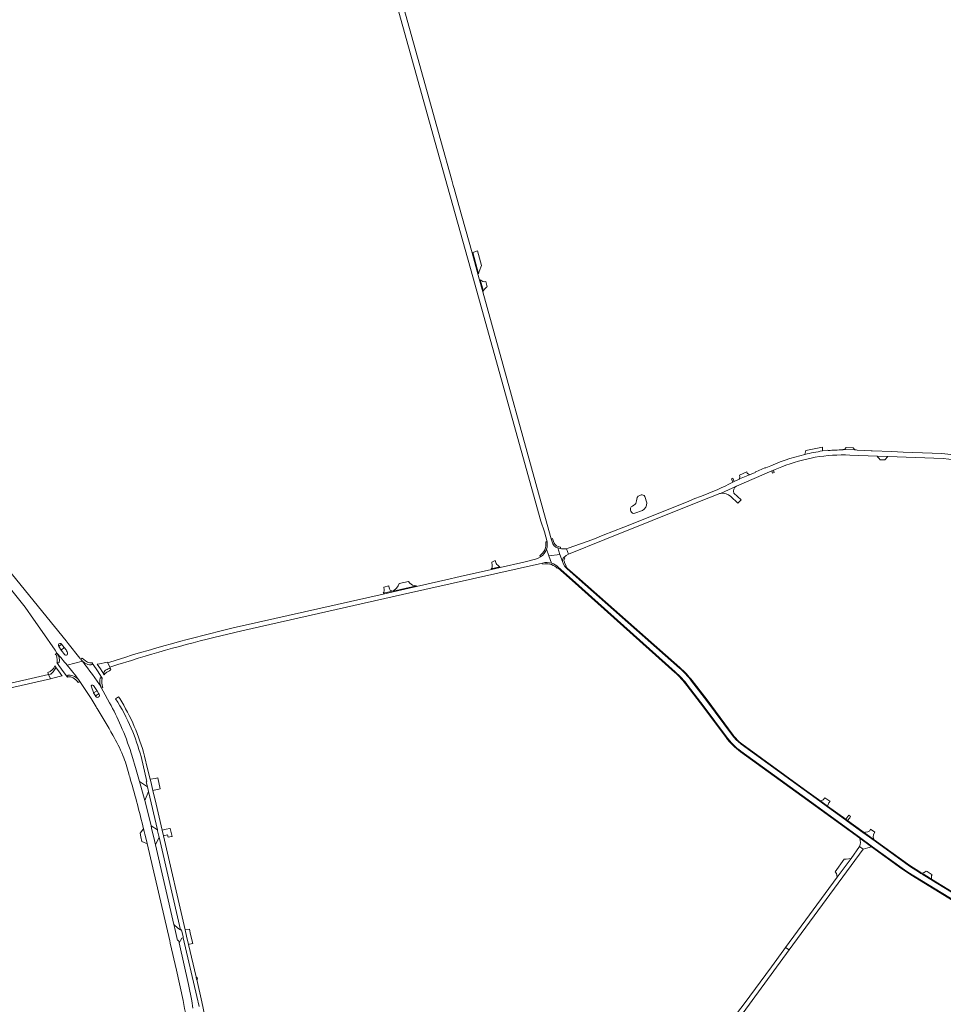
# Model space of a CAD drawing. Header units: metres. Extents: x 166325 to 190320, y 381923 to 404576.
# Tile 1026 of 1056: x 182358 to 183013, y 387555 to 388253. Entities that reach past the tile are written whole.
import ezdxf

# ---------------------------------------------------------------- set-up
doc = ezdxf.new("R2010")
doc.units = ezdxf.units.M
for name, color, linetype, lineweight in [('B-WE-OG-WATER_MEER-GV', 8, 'Continuous', 18), ('B-WE-VH-VERHARDING_ASFALT-GV', 8, 'Continuous', 18), ('B-WE-VH-VERHARDING_BETON-GV', 8, 'Continuous', 18), ('B-WE-VH-VERHARDING_BETONSTRAATSTEEN-GV', 8, 'Continuous', 18), ('B-WE-VH-VERHARDING_HALFVERHARDING-GV', 8, 'Continuous', 18), ('B-WE-VH-VERHARDING_STRAATBAKSTEEN-GV', 8, 'Continuous', 18)]:
    doc.layers.add(name, color=color, linetype=linetype, lineweight=lineweight)

msp = doc.modelspace()

# ---------------------------------------------------------------- linework, layer by layer
at = {"layer": 'B-WE-OG-WATER_MEER-GV'}
for points in [[(182795.324, 387911.65, -0.2859693), (182793.413, 387908.6)], [(182798.739, 387915.878, 0.3155156), (182795.486, 387912.91)], [(182801.301, 387914.862, 0.3442068), (182798.739, 387915.878)], [(182799.512, 387904.941, 0.3209618), (182802.602, 387910.267)], [(182792.518, 387908.031, 0.4237721), (182791.339, 387904.412)], [(182791.339, 387904.412, 0.4647736), (182794.283, 387902.947)]]:
    msp.add_lwpolyline(points, format="xyb", dxfattribs=at)
at = {"layer": 'B-WE-OG-WATER_MEER-GV', "flags": 128}
for points in [[(182795.486, 387912.91), (182795.324, 387911.65)], [(182802.602, 387910.267), (182801.301, 387914.862)], [(182793.413, 387908.6), (182792.518, 387908.031)], [(182794.283, 387902.947), (182799.512, 387904.941)]]:
    msp.add_lwpolyline(points, dxfattribs=at)
at = {"layer": 'B-WE-VH-VERHARDING_ASFALT-GV', "flags": 128}
for points in [[(182534.538, 388608.583), (182530.24, 388607.075), (182536.732, 388583.54), (182539.722, 388572.855), (182539.24, 388572.72), (182541.36, 388565.145), (182542.183, 388562.2), (182544.129, 388555.247), (182554.654, 388517.633), (182556.983, 388509.24), (182559.366, 388500.654), (182568.715, 388466.971), (182577.973, 388433.613), (182587.96, 388397.966), (182652.717, 388165.493), (182679.346, 388070.309), (182727.589, 387897.252), (182730.044, 387889.715), (182731.979, 387882.738)], [(182534.538, 388608.583), (182530.24, 388607.075), (182536.732, 388583.54), (182539.722, 388572.855), (182539.24, 388572.72), (182541.36, 388565.145), (182542.183, 388562.2), (182544.129, 388555.247), (182554.654, 388517.633), (182556.983, 388509.24), (182559.366, 388500.654), (182568.715, 388466.971), (182577.973, 388433.613), (182587.96, 388397.966), (182652.717, 388165.493), (182679.346, 388070.309), (182727.589, 387897.252), (182730.044, 387889.715), (182731.979, 387882.738)], [(182735.571, 387882.595), (182734.962, 387884.766), (182732.117, 387894.903), (182686.5, 388059.705), (182683.903, 388069.085), (182683.219, 388071.556), (182678.804, 388087.402), (182669.492, 388120.826), (182666.09, 388133.036), (182665.549, 388134.978), (182664.491, 388138.776), (182656.673, 388166.836), (182601.361, 388365.093)], [(182735.571, 387882.595), (182734.962, 387884.766), (182732.117, 387894.903), (182686.5, 388059.705), (182683.903, 388069.085), (182683.219, 388071.556), (182678.804, 388087.402), (182669.492, 388120.826), (182666.09, 388133.036), (182665.549, 388134.978), (182664.491, 388138.776), (182656.673, 388166.836), (182601.361, 388365.093)], [(182400.93, 387800.198), (182392.674, 387810.656), (182391.175, 387812.428), (182374.762, 387832.734), (182352.119, 387860.507), (182331.023, 387886.47), (182327.129, 387891.263), (182297.168, 387928.209), (182265.878, 387966.351), (182265.9, 387966.482), (182258.568, 387975.589), (182240.323, 387998.401), (182238.818, 388000.282), (182237.159, 388002.356), (182217.314, 388026.715), (182211.717, 388033.28), (182183.695, 388068.537), (182170.471, 388084.743), (182165.009, 388091.298), (182163.584, 388093.075), (182140.821, 388121.444), (182140.552, 388121.779), (182133.036, 388130.422)], [(182400.93, 387800.198), (182392.674, 387810.656), (182391.175, 387812.428), (182374.762, 387832.734), (182352.119, 387860.507), (182331.023, 387886.47), (182327.129, 387891.263), (182297.168, 387928.209), (182265.878, 387966.351), (182265.9, 387966.482), (182258.568, 387975.589), (182240.323, 387998.401), (182238.818, 388000.282), (182237.159, 388002.356), (182217.314, 388026.715), (182211.717, 388033.28), (182183.695, 388068.537), (182170.471, 388084.743), (182165.009, 388091.298), (182163.584, 388093.075), (182140.821, 388121.444), (182140.552, 388121.779), (182133.036, 388130.422)], [(182931.261, 387947.301), (182930.586, 387947.497), (182927.104, 387947.018)], [(182962.363, 387947.112), (182961.534, 387947.144), (182951.815, 387947.517), (182950.932, 387947.759), (182949.973, 387947.812), (182942.632, 387948.017), (182941.823, 387947.956), (182941.497, 387947.766)], [(183011.823, 387945.224), (182984.33, 387946.269), (182976.396, 387946.573), (182962.363, 387947.112)], [(182946.636, 387944.119), (182965.894, 387943.357), (182973.363, 387943.119), (183012.66, 387941.633)], [(182854.91, 387916.974), (182866.169, 387922.2), (182891.263, 387932.877), (182892.323, 387933.334), (182898.349, 387935.792)], [(182887.101, 387935.011), (182886.336, 387934.999), (182879.809, 387932.235), (182879.756, 387932.213), (182879.335, 387931.748), (182875.482, 387930.105), (182868.229, 387927.189), (182868.193, 387926.963), (182864.624, 387925.41), (182863.665, 387924.991)], [(182866.169, 387922.2), (182854.91, 387916.974)], [(182862.193, 387914.781), (182867.203, 387910.023), (182869.581, 387912.419), (182864.295, 387917.202)], [(182300.831, 387912.881), (182362.248, 387836.457), (182368.042, 387827.959), (182374.142, 387819.054), (182383.337, 387805.85), (182384.597, 387803.874)], [(182300.831, 387912.881), (182362.248, 387836.457), (182368.042, 387827.959), (182374.142, 387819.054), (182383.337, 387805.85), (182384.597, 387803.874)], [(182840.803, 387914.881), (182836.681, 387913.234), (182830.722, 387910.852), (182786.382, 387893.131), (182771.819, 387887.382), (182764.332, 387884.359), (182746.858, 387878.075), (182745.728, 387877.669), (182747.252, 387873.842), (182772.948, 387884.416), (182840.012, 387911.131), (182853.263, 387916.502)], [(182731.638, 387877.506), (182733.216, 387872.711), (182740.977, 387873.636), (182739.694, 387878.4)], [(182731.638, 387877.506), (182733.216, 387872.711), (182740.977, 387873.636), (182739.694, 387878.4)], [(182735.226, 387867.512), (182733.216, 387872.711), (182731.638, 387877.506)], [(182735.226, 387867.512), (182733.216, 387872.711), (182731.638, 387877.506)], [(182727.436, 387871.978), (182725.581, 387870.979), (182723.694, 387870.296), (182715.509, 387868.183), (182698.685, 387864.383), (182692.526, 387862.991), (182670.48, 387858.01), (182660.254, 387855.699)], [(182727.436, 387871.978), (182725.581, 387870.979), (182723.694, 387870.296), (182715.509, 387868.183), (182698.685, 387864.383), (182692.526, 387862.991), (182670.48, 387858.01), (182660.254, 387855.699)], [(182825.813, 387793.242), (182754.761, 387855.901), (182746.222, 387863.516), (182744.65, 387865.173), (182743.641, 387866.867), (182742.945, 387868.711), (182740.977, 387873.636), (182733.216, 387872.711), (182735.226, 387867.512)], [(182515.621, 387819.567), (182629.56, 387845.332), (182728.857, 387867.647)], [(182515.621, 387819.567), (182629.56, 387845.332), (182728.857, 387867.647)], [(182739.87, 387864.7), (182750.082, 387855.65), (182822.871, 387790.494)], [(182660.254, 387855.699), (182639.48, 387851.005), (182622.935, 387847.268), (182615.875, 387845.674), (182516.037, 387823.133)], [(182660.254, 387855.699), (182639.48, 387851.005), (182622.935, 387847.268), (182615.875, 387845.674), (182516.037, 387823.133)], [(182387.702, 387805.997), (182386.07, 387808.423)], [(182387.702, 387805.997), (182386.07, 387808.423)], [(182390.34, 387802.663), (182387.702, 387805.997)], [(182387.952, 387810.074), (182389.784, 387807.903), (182391.148, 387806.249)], [(182387.952, 387810.074), (182389.784, 387807.903), (182391.148, 387806.249)], [(182391.858, 387795.312), (182402.724, 387798.003), (182402.899, 387798.046)], [(182391.858, 387795.312), (182402.724, 387798.003), (182402.899, 387798.046)], [(182402.724, 387798.003), (182391.858, 387795.312)], [(182402.724, 387798.003), (182391.858, 387795.312)], [(182427.309, 387799.076), (182420.718, 387797.014), (182422.224, 387793.806)], [(182427.309, 387799.076), (182420.718, 387797.014), (182422.224, 387793.806)], [(182427.839, 387795.74), (182437.469, 387798.686)], [(182349.033, 387778.531), (182380.01, 387785.699), (182378.709, 387788.647), (182342.624, 387780.376)], [(182349.033, 387778.531), (182380.01, 387785.699), (182378.709, 387788.647), (182342.624, 387780.376)], [(182400.042, 387785.068), (182400.914, 387783.756), (182407.514, 387773.83), (182408.813, 387771.676), (182412.366, 387765.791)], [(182400.042, 387785.068), (182400.914, 387783.756), (182407.514, 387773.83), (182408.813, 387771.676), (182412.366, 387765.791)], [(182863.401, 387745.413), (182844.937, 387770.321), (182834.37, 387784.054)], [(182410.589, 387775.641), (182410.471, 387775.834), (182409.093, 387779.984)], [(182410.589, 387775.641), (182410.471, 387775.834), (182409.093, 387779.984)], [(182410.549, 387780.911), (182412.971, 387777.343), (182413.099, 387777.124), (182414.348, 387774.989), (182414.546, 387774.651)], [(182410.549, 387780.911), (182412.971, 387777.343), (182413.099, 387777.124), (182414.348, 387774.989), (182414.546, 387774.651)], [(182422.028, 387768.676), (182417.376, 387776.971), (182416.296, 387779.088)], [(182422.028, 387768.676), (182417.376, 387776.971), (182416.296, 387779.088)], [(182831.527, 387781.172), (182843.277, 387765.812), (182859.184, 387744.391)], [(182411.941, 387773.428), (182411.883, 387773.522), (182410.589, 387775.641)], [(182411.941, 387773.428), (182411.883, 387773.522), (182410.589, 387775.641)], [(183004.696, 387642.973), (183003.894, 387643.464), (182998.403, 387646.825), (182996.92, 387647.733), (182995.934, 387648.337), (182988.836, 387652.944), (182964.365, 387670.623), (182955.775, 387676.83), (182944.671, 387684.852), (182943.416, 387685.759), (182930.772, 387694.893), (182925.324, 387698.829), (182914.162, 387706.893), (182869.616, 387739.257)], [(182481.036, 387552.372), (182480.255, 387557.43), (182477.832, 387569.061), (182471.21, 387598.594), (182470.803, 387600.411), (182470.203, 387600.221), (182468.234, 387608.72), (182467.602, 387611.448), (182454.491, 387668.036), (182453.769, 387671.153), (182451.788, 387679.699), (182451.386, 387681.359), (182449.003, 387691.194), (182446.874, 387699.433), (182446.044, 387702.646), (182444.152, 387709.616), (182443.247, 387712.798), (182440.886, 387721.094), (182437.762, 387731.465), (182437.519, 387732.236), (182437.274, 387733.006)], [(182481.036, 387552.372), (182480.255, 387557.43), (182477.832, 387569.061), (182471.21, 387598.594), (182470.803, 387600.411), (182470.203, 387600.221), (182468.234, 387608.72), (182467.602, 387611.448), (182454.491, 387668.036), (182453.769, 387671.153), (182451.788, 387679.699), (182451.386, 387681.359), (182449.003, 387691.194), (182446.874, 387699.433), (182446.044, 387702.646), (182444.152, 387709.616), (182443.247, 387712.798), (182440.886, 387721.094), (182437.762, 387731.465), (182437.519, 387732.236), (182437.274, 387733.006)], [(182869.316, 387734.386), (182912.774, 387702.952), (182953.264, 387673.475), (182962.608, 387666.679), (182983.652, 387651.502), (182987.709, 387648.749), (183041.471, 387615.82), (183066.252, 387601.234)], [(182446.066, 387679.329), (182446.45, 387677.747), (182446.831, 387676.167), (182446.942, 387675.689), (182448.514, 387668.927), (182464.562, 387599.9), (182464.866, 387598.595), (182464.92, 387598.361), (182469.363, 387579.251), (182474.014, 387557.673)], [(182446.066, 387679.329), (182446.45, 387677.747), (182446.831, 387676.167), (182446.942, 387675.689), (182448.514, 387668.927), (182464.562, 387599.9), (182464.866, 387598.595), (182464.92, 387598.361), (182469.363, 387579.251), (182474.014, 387557.673)], [(183067.595, 387604.361), (183004.696, 387642.973)]]:
    msp.add_lwpolyline(points, dxfattribs=at)
at = {"layer": 'B-WE-VH-VERHARDING_ASFALT-GV'}
for points in [[(182914.678, 387944.576, 0.0510966), (182887.101, 387935.011)], [(182927.104, 387947.018, 0.0199469), (182914.678, 387944.576)], [(182941.497, 387947.766, 0.0161218), (182931.261, 387947.301)], [(183028.079, 387942.922, 0.0349372), (183011.823, 387945.224)], [(182898.349, 387935.792, -0.1068381), (182946.636, 387944.119)], [(183012.66, 387941.633, -0.0730349), (183043.221, 387934.665)], [(182863.665, 387924.991, -0.0342814), (182840.803, 387914.881)], [(182853.263, 387916.502, -0.0511509), (182854.91, 387916.974)], [(182854.91, 387916.974, -0.2393306), (182862.193, 387914.781)], [(182864.295, 387917.202, -0.3845108), (182866.169, 387922.2)], [(182731.979, 387882.738, -0.1259439), (182731.638, 387877.506)], [(182731.979, 387882.738, -0.1259439), (182731.638, 387877.506)], [(182739.694, 387878.4, -0.2808386), (182735.571, 387882.595)], [(182739.694, 387878.4, -0.2808386), (182735.571, 387882.595)], [(182731.638, 387877.506, -0.1687321), (182727.436, 387871.978)], [(182731.638, 387877.506, -0.1687321), (182727.436, 387871.978)], [(182728.857, 387867.647, -0.1424078), (182735.226, 387867.512)], [(182728.857, 387867.647, -0.1424078), (182735.226, 387867.512)], [(182735.226, 387867.512, -0.1206728), (182739.87, 387864.7)], [(182516.037, 387823.133, 0.0207245), (182427.309, 387799.076)], [(182516.037, 387823.133, 0.0207245), (182427.309, 387799.076)], [(182437.469, 387798.686, -0.0194608), (182515.621, 387819.567)], [(182437.469, 387798.686, -0.0194608), (182515.621, 387819.567)], [(182386.07, 387808.423, -1.1165975), (182387.952, 387810.074)], [(182386.07, 387808.423, -1.1165975), (182387.952, 387810.074)], [(182391.148, 387806.249, -0.1357169), (182392.141, 387803.193)], [(182384.597, 387803.874, -0.006753), (182391.858, 387795.312)], [(182384.597, 387803.874, -0.006753), (182391.858, 387795.312)], [(182392.141, 387803.193, -0.7272973), (182390.34, 387802.663)], [(182392.141, 387803.193, -0.7272973), (182390.34, 387802.663)], [(182401.489, 387799.494, -0.0165005), (182400.93, 387800.198)], [(182401.489, 387799.494, -0.0165005), (182400.93, 387800.198)], [(182402.899, 387798.046, -0.0356923), (182401.489, 387799.494)], [(182416.296, 387779.088, 0.0319227), (182402.724, 387798.003)], [(182391.858, 387795.312, -0.0078136), (182400.042, 387785.068)], [(182391.858, 387795.312, -0.0078136), (182400.042, 387785.068)], [(182422.224, 387793.806, -0.0320023), (182427.839, 387795.74)], [(182422.224, 387793.806, -0.0320023), (182427.839, 387795.74)], [(182834.37, 387784.054, 0.0470581), (182825.813, 387793.242)], [(182822.871, 387790.494, -0.0477213), (182831.527, 387781.172)], [(182409.093, 387779.984, -0.8960231), (182410.549, 387780.911)], [(182414.546, 387774.651, -1.1029055), (182411.941, 387773.428)], [(182414.546, 387774.651, -1.1029055), (182411.941, 387773.428)], [(182412.366, 387765.791, -0.0008932), (182413.193, 387764.486)], [(182412.366, 387765.791, -0.0008932), (182413.193, 387764.486)], [(182413.193, 387764.486, -0.0147944), (182424.25, 387745.746)], [(182413.193, 387764.486, -0.0147944), (182424.25, 387745.746)], [(182429.961, 387752.418, 0.0207177), (182422.028, 387768.676)], [(182429.961, 387752.418, 0.0207177), (182422.028, 387768.676)], [(182437.274, 387733.006, 0.024792), (182429.961, 387752.418)], [(182437.274, 387733.006, 0.024792), (182429.961, 387752.418)], [(182424.25, 387745.746, -0.0389792), (182431.359, 387731.355)], [(182424.25, 387745.746, -0.0389792), (182431.359, 387731.355)], [(182859.184, 387744.391, 0.0766255), (182869.316, 387734.386)], [(182869.616, 387739.257, -0.0763877), (182863.401, 387745.413)], [(182431.359, 387731.355, -0.0335516), (182435.626, 387718.203)], [(182431.359, 387731.355, -0.0335516), (182435.626, 387718.203)], [(182435.626, 387718.203, -0.0035376), (182436.871, 387713.914)], [(182435.626, 387718.203, -0.0035376), (182436.871, 387713.914)], [(182436.871, 387713.914, -0.010269), (182446.066, 387679.329)], [(182436.871, 387713.914, -0.010269), (182446.066, 387679.329)], [(182474.014, 387557.673, -0.0479165), (182479.302, 387512.512)], [(182474.014, 387557.673, -0.0479165), (182479.302, 387512.512)]]:
    msp.add_lwpolyline(points, format="xyb", dxfattribs=at)
at = {"layer": 'B-WE-VH-VERHARDING_ASFALT-GV', "flags": 128}
msp.add_lwpolyline([(182953.443, 387666.71), (182947.381, 387658.422), (182937.601, 387645.103), (182901.033, 387595.341), (182903.433, 387593.561), (182955.987, 387664.833)], close=True, dxfattribs=at)
at = {"layer": 'B-WE-VH-VERHARDING_BETON-GV'}
for points in [[(182731.036, 387882.585, -0.2861435), (182726.758, 387872.723)], [(182731.638, 387877.506, 0.1259439), (182731.979, 387882.738)], [(182735.571, 387882.595, 0.2808386), (182739.694, 387878.4)], [(182739.955, 387879.305, -0.2717319), (182736.466, 387882.937)], [(182727.436, 387871.978, 0.1687321), (182731.638, 387877.506)], [(182739.694, 387878.4, 0.0297261), (182741.455, 387877.931)], [(182735.226, 387867.512, 0.1424078), (182728.857, 387867.647)], [(182743.795, 387871.656, 0.1840919), (182742.945, 387868.711)], [(182744.011, 387868.908, -0.228823), (182744.654, 387871.141)], [(182729.072, 387866.812, -0.2430292), (182738.409, 387864.597)], [(182739.87, 387864.7, 0.1206728), (182735.226, 387867.512)], [(182383.489, 387802.944, -0.2795951), (182384.696, 387800.536)], [(182383.489, 387802.944, -0.2795951), (182384.696, 387800.536)], [(182384.696, 387800.536, -0.0218851), (182384.79, 387796.972)], [(182384.696, 387800.536, -0.0218851), (182384.79, 387796.972)], [(182386.267, 387800.679, 0.0313417), (182385.808, 387801.994)], [(182386.363, 387797.711, 0.042452), (182386.267, 387800.679)], [(182386.363, 387797.711, 0.042452), (182386.267, 387800.679)], [(182401.489, 387799.494, 0.0356923), (182402.899, 387798.046)], [(182401.489, 387799.494, 0.0356923), (182402.899, 387798.046)], [(182402.899, 387798.046, 0.0377768), (182404.594, 387796.75)], [(182408.096, 387796.93, -0.1222526), (182404.896, 387798.251)], [(182408.096, 387796.93, -0.1222526), (182404.896, 387798.251)], [(182384.79, 387796.972, 0.5207178), (182386.363, 387797.711)], [(182404.594, 387796.75, 0.1880906), (182408.838, 387795.596)], [(182409.679, 387796.938, -0.0328514), (182408.096, 387796.93)], [(182409.679, 387796.938, -0.0328514), (182408.096, 387796.93)], [(182408.838, 387795.596, 0.1214392), (182409.672, 387796.003)], [(182409.672, 387796.003, 0.2994519), (182409.785, 387796.774)], [(182409.785, 387796.774, 0.0652499), (182409.679, 387796.938)], [(182409.785, 387796.774, 0.0652499), (182409.679, 387796.938)], [(182419.096, 387791.736, 0.3049951), (182417.891, 387788.999)], [(182422.462, 387793.299, 0.0171441), (182419.543, 387791.963)], [(182422.462, 387793.299, 0.0171441), (182419.543, 387791.963)], [(182420.916, 387790.817, -0.0249465), (182422.931, 387791.879)], [(182420.916, 387790.817, -0.0249465), (182422.931, 387791.879)], [(182825.813, 387793.242, -0.0470581), (182834.37, 387784.054)], [(182834.766, 387784.359, 0.0469854), (182826.145, 387793.616)], [(182392.309, 387788.051, 0.228434), (182392.014, 387787.415)], [(182392.309, 387788.051, 0.228434), (182392.014, 387787.415)], [(182392.014, 387787.415, 0.0389763), (182392.022, 387787.313)], [(182392.014, 387787.415, 0.0389763), (182392.022, 387787.313)], [(182392.022, 387787.313, 0.1085724), (182392.139, 387786.993)], [(182392.022, 387787.313, 0.1085724), (182392.139, 387786.993)], [(182392.592, 387788.202, 0.1017788), (182392.309, 387788.051)], [(182392.592, 387788.202, 0.1017788), (182392.309, 387788.051)], [(182392.325, 387786.918, -0.0310128), (182392.963, 387787.024)], [(182392.325, 387786.918, -0.0310128), (182392.963, 387787.024)], [(182397.009, 387787.314, 0.1392654), (182392.845, 387788.222)], [(182397.009, 387787.314, 0.1392654), (182392.845, 387788.222)], [(182392.963, 387787.024, -0.0714211), (182394.475, 387786.964)], [(182392.963, 387787.024, -0.0714211), (182394.475, 387786.964)], [(182394.475, 387786.964, -0.0560818), (182395.614, 387786.618)], [(182394.475, 387786.964, -0.0560818), (182395.614, 387786.618)], [(182396.192, 387786.306, -0.0976059), (182399.802, 387782.97)], [(182396.192, 387786.306, -0.0976059), (182399.802, 387782.97)], [(182398.511, 387786.396, 0.0387785), (182397.009, 387787.314)], [(182400.042, 387785.068, 0.0444207), (182398.511, 387786.396)], [(182415.205, 387785.876, 0.0919425), (182415.253, 387781.482)], [(182415.205, 387785.876, 0.0919425), (182415.253, 387781.482)], [(182415.634, 387786.303, 0.165887), (182415.205, 387785.876)], [(182416.34, 387786.352, 0.1940992), (182415.634, 387786.303)], [(182416.34, 387786.352, 0.1940992), (182415.634, 387786.303)], [(182416.758, 387785.972, 0.0426292), (182416.34, 387786.352)], [(182416.758, 387785.972, 0.0426292), (182416.34, 387786.352)], [(182417.266, 387779.549, -0.1597366), (182416.758, 387785.972)], [(182417.266, 387779.549, -0.1597366), (182416.758, 387785.972)], [(182417.891, 387788.999, 0.0531359), (182418.059, 387788.434)], [(182417.891, 387788.999, 0.0531359), (182418.059, 387788.434)], [(182418.11, 387788.355, -0.0138146), (182418.206, 387788.527)], [(182418.11, 387788.355, -0.0138146), (182418.206, 387788.527)], [(182418.206, 387788.527, -0.0678161), (182419.016, 387789.56)], [(182418.206, 387788.527, -0.0678161), (182419.016, 387789.56)], [(182419.016, 387789.56, -0.0249562), (182420.916, 387790.817)], [(182419.016, 387789.56, -0.0249562), (182420.916, 387790.817)], [(182822.539, 387790.12, -0.0476927), (182831.13, 387780.868)], [(182831.527, 387781.172, 0.0477213), (182822.871, 387790.494)], [(182426.216, 387771.53, -0.0416087), (182437.299, 387750.538)], [(182426.216, 387771.53, -0.0416087), (182437.299, 387750.538)], [(182446.743, 387730.84, 0.0754383), (182429.127, 387771.695)], [(182446.743, 387730.84, 0.0754383), (182429.127, 387771.695)], [(182437.299, 387750.538, -0.0378983), (182444.241, 387730.476)], [(182437.299, 387750.538, -0.0378983), (182444.241, 387730.476)], [(182858.783, 387744.093, 0.0766504), (182869.023, 387733.981)], [(182869.316, 387734.386, -0.0766255), (182859.184, 387744.391)], [(182863.401, 387745.413, 0.0763877), (182869.616, 387739.257)], [(182869.91, 387739.662, -0.0765053), (182863.803, 387745.711)]]:
    msp.add_lwpolyline(points, format="xyb", dxfattribs=at)
at = {"layer": 'B-WE-VH-VERHARDING_BETON-GV', "flags": 128}
for points in [[(182731.979, 387882.738), (182731.482, 387882.657), (182731.036, 387882.585)], [(182736.466, 387882.937), (182735.865, 387884.988), (182735.448, 387884.885), (182734.962, 387884.766), (182735.571, 387882.595)], [(182741.455, 387877.931), (182741.55, 387878.945), (182739.955, 387879.305)], [(182726.758, 387872.723), (182727.104, 387872.351)], [(182727.104, 387872.351), (182727.436, 387871.978)], [(182742.945, 387868.711), (182743.641, 387866.867), (182744.65, 387865.173), (182745.079, 387865.447), (182745.425, 387865.668), (182744.54, 387867.21), (182744.011, 387868.908)], [(182744.654, 387871.141), (182743.795, 387871.656)], [(182728.857, 387867.647), (182728.984, 387867.151), (182729.072, 387866.812)], [(182738.409, 387864.597), (182739.147, 387863.961), (182739.52, 387864.342), (182739.87, 387864.7)], [(182822.871, 387790.494), (182750.082, 387855.65), (182739.87, 387864.7), (182739.52, 387864.342)], [(182739.52, 387864.342), (182749.749, 387855.277), (182822.539, 387790.12)], [(182826.145, 387793.616), (182755.093, 387856.275), (182746.57, 387863.875), (182745.079, 387865.447), (182744.65, 387865.173)], [(182744.65, 387865.173), (182746.222, 387863.516), (182754.761, 387855.901), (182825.813, 387793.242)], [(182385.808, 387801.994), (182384.597, 387803.874), (182383.489, 387802.944)], [(182385.808, 387801.994), (182384.597, 387803.874), (182383.489, 387802.944)], [(182404.896, 387798.251), (182402.436, 387800.305), (182401.489, 387799.494)], [(182404.896, 387798.251), (182402.436, 387800.305), (182401.489, 387799.494)], [(182419.543, 387791.963), (182419.096, 387791.736)], [(182422.931, 387791.879), (182422.462, 387793.299)], [(182422.931, 387791.879), (182422.462, 387793.299)], [(182392.139, 387786.993), (182392.217, 387786.892)], [(182392.217, 387786.892), (182392.325, 387786.918)], [(182392.217, 387786.892), (182392.325, 387786.918)], [(182392.845, 387788.222), (182392.592, 387788.202)], [(182392.845, 387788.222), (182392.592, 387788.202)], [(182395.614, 387786.618), (182396.192, 387786.306)], [(182395.614, 387786.618), (182396.192, 387786.306)], [(182399.802, 387782.97), (182400.754, 387783.643), (182400.914, 387783.756), (182400.042, 387785.068)], [(182399.802, 387782.97), (182400.754, 387783.643), (182400.914, 387783.756), (182400.042, 387785.068)], [(182418.059, 387788.434), (182418.11, 387788.355)], [(182418.059, 387788.434), (182418.11, 387788.355)], [(182834.37, 387784.054), (182844.937, 387770.321), (182863.401, 387745.413)], [(182863.803, 387745.711), (182845.336, 387770.622), (182834.766, 387784.359)], [(182415.253, 387781.482), (182416.296, 387779.088), (182417.266, 387779.549)], [(182415.253, 387781.482), (182416.296, 387779.088), (182417.266, 387779.549)], [(182831.13, 387780.868), (182842.878, 387765.511), (182858.783, 387744.093)], [(182859.184, 387744.391), (182843.277, 387765.812), (182831.527, 387781.172)], [(182429.127, 387771.695), (182428.377, 387772.814), (182426.216, 387771.53)], [(182429.127, 387771.695), (182428.377, 387772.814), (182426.216, 387771.53)], [(182869.616, 387739.257), (182914.162, 387706.893), (182925.324, 387698.829), (182930.772, 387694.893), (182943.416, 387685.759), (182944.671, 387684.852), (182955.775, 387676.83), (182964.365, 387670.623), (182988.836, 387652.944), (182995.934, 387648.337), (182996.92, 387647.733), (182998.403, 387646.825), (183003.894, 387643.464), (183004.696, 387642.973), (183067.595, 387604.361), (183067.803, 387604.795), (183067.906, 387605.012)], [(182925.887, 387699.039), (182914.455, 387707.298), (182869.91, 387739.662)], [(182444.241, 387730.476), (182448.481, 387712.84), (182447.922, 387712.721), (182448.758, 387709.114), (182449.522, 387705.822), (182449.547, 387705.715), (182455.83, 387678.617), (182456.011, 387677.836), (182456.888, 387674.052), (182457.028, 387673.449), (182472.231, 387607.88), (182472.822, 387607.88), (182474.006, 387602.801), (182474.166, 387602.115), (182483.86, 387560.52), (182485.4, 387553.44)], [(182444.241, 387730.476), (182448.481, 387712.84), (182447.922, 387712.721), (182448.758, 387709.114), (182449.522, 387705.822), (182449.547, 387705.715), (182455.83, 387678.617), (182456.011, 387677.836), (182456.888, 387674.052), (182457.028, 387673.449), (182472.231, 387607.88), (182472.822, 387607.88), (182474.006, 387602.801), (182474.166, 387602.115), (182483.86, 387560.52), (182485.4, 387553.44)], [(182491.329, 387527.282), (182490.742, 387535.151), (182489.94, 387543.002), (182489.287, 387547.732), (182488.289, 387552.401), (182487.356, 387556.867), (182483.706, 387572.576), (182483.678, 387572.695), (182483.385, 387573.955), (182483.238, 387574.589), (182477.959, 387597.333), (182476.569, 387603.324), (182475.548, 387607.723), (182460.089, 387674.333), (182459.153, 387678.366), (182454.898, 387696.698), (182452.605, 387706.58), (182451.152, 387712.84), (182450.752, 387714.473), (182448.948, 387721.839), (182446.743, 387730.84)], [(182491.329, 387527.282), (182490.742, 387535.151), (182489.94, 387543.002), (182489.287, 387547.732), (182488.289, 387552.401), (182487.356, 387556.867), (182483.706, 387572.576), (182483.678, 387572.695), (182483.385, 387573.955), (182483.238, 387574.589), (182477.959, 387597.333), (182476.569, 387603.324), (182475.548, 387607.723), (182460.089, 387674.333), (182459.153, 387678.366), (182454.898, 387696.698), (182452.605, 387706.58), (182451.152, 387712.84), (182450.752, 387714.473), (182448.948, 387721.839), (182446.743, 387730.84)], [(182869.023, 387733.981), (182912.48, 387702.547), (182953.559, 387672.642), (182961.955, 387666.534), (182983.365, 387651.092), (182989.848, 387646.694), (183042.466, 387614.423), (183055.039, 387606.998), (183064.313, 387601.52), (183065.687, 387600.708), (183065.871, 387600.6)], [(183066.252, 387601.234), (183041.471, 387615.82), (182987.709, 387648.749), (182983.652, 387651.502), (182962.608, 387666.679), (182953.264, 387673.475), (182912.774, 387702.952), (182869.316, 387734.386)], [(183067.906, 387605.012), (183045.44, 387618.615), (183045.375, 387618.653), (183045.254, 387618.727), (183004.504, 387643.677), (182997.686, 387647.85), (182996.201, 387648.76), (182989.119, 387653.357), (182963.847, 387671.614), (182956.608, 387676.845), (182944.973, 387685.251), (182943.714, 387686.16), (182930.796, 387695.492), (182925.887, 387699.039)]]:
    msp.add_lwpolyline(points, dxfattribs=at)
msp.add_lwpolyline([(182379.883, 387790.695), (182378.261, 387790.067), (182378.709, 387788.647), (182379.941, 387788.929), (182380.321, 387789.017), (182382.089, 387790.637), (182383.977, 387793.283), (182384.02, 387793.489), (182383.095, 387794.729), (182382.38, 387793.114), (182381.496, 387792.182), (182381.318, 387792.018)], close=True, dxfattribs=at)
msp.add_lwpolyline([(182379.883, 387790.695), (182378.261, 387790.067), (182378.709, 387788.647), (182379.941, 387788.929), (182380.321, 387789.017), (182382.089, 387790.637), (182383.977, 387793.283), (182384.02, 387793.489), (182383.095, 387794.729), (182382.38, 387793.114), (182381.496, 387792.182), (182381.318, 387792.018)], close=True, dxfattribs=at)
at = {"layer": 'B-WE-VH-VERHARDING_BETONSTRAATSTEEN-GV', "flags": 128}
for points in [[(182685.494, 388078.458), (182682.734, 388088.811), (182679.276, 388087.571), (182683.441, 388072.621), (182683.77, 388074.198)], [(182685.494, 388078.458), (182682.734, 388088.811), (182679.276, 388087.571), (182683.441, 388072.621), (182683.77, 388074.198)], [(182943.829, 387949.51), (182942.632, 387948.017), (182949.973, 387947.812), (182948.909, 387949.343)], [(182965.894, 387943.357), (182966.377, 387942.75), (182967.246, 387941.657), (182968.033, 387940.668), (182971.27, 387940.82), (182973.363, 387943.119)], [(182873.575, 387932.276), (182868.246, 387929.897), (182868.62, 387928.978), (182868.229, 387927.189), (182875.482, 387930.105), (182873.759, 387931.208)], [(182892.323, 387933.334), (182891.263, 387932.877), (182891.808, 387931.393), (182892.902, 387931.823)], [(182863.589, 387927.818), (182862.579, 387927.366), (182863.665, 387924.991), (182864.624, 387925.41)], [(182639.364, 387851.517), (182636.726, 387851.973), (182634.658, 387853.362), (182633.734, 387854.561), (182627.183, 387853.081), (182626.5, 387851.541), (182625.327, 387849.869), (182622.819, 387847.78)], [(182639.364, 387851.517), (182636.726, 387851.973), (182634.658, 387853.362), (182633.734, 387854.561), (182627.183, 387853.081), (182626.5, 387851.541), (182625.327, 387849.869), (182622.819, 387847.78)], [(182622.375, 387847.68), (182620.783, 387848.461), (182620.319, 387849.348), (182619.952, 387850.978), (182619.851, 387851.425), (182616.308, 387850.625), (182616.388, 387850.217), (182616.632, 387848.972), (182616.623, 387847.909), (182616.359, 387847.064), (182615.759, 387846.186)], [(182622.375, 387847.68), (182620.783, 387848.461), (182620.319, 387849.348), (182619.952, 387850.978), (182619.851, 387851.425), (182616.308, 387850.625), (182616.388, 387850.217), (182616.632, 387848.972), (182616.623, 387847.909), (182616.359, 387847.064), (182615.759, 387846.186)], [(182936.07, 387648.933), (182937.04, 387647.589), (182937.601, 387645.103), (182947.381, 387658.422), (182943.862, 387657.884), (182942.625, 387657.848)], [(182483.984, 387574.098), (182483.385, 387573.955), (182483.678, 387572.695), (182483.706, 387572.576), (182484.314, 387572.722)], [(182483.984, 387574.098), (182483.385, 387573.955), (182483.678, 387572.695), (182483.706, 387572.576), (182484.314, 387572.722)]]:
    msp.add_lwpolyline(points, close=True, dxfattribs=at)
for points in [[(182915.283, 387947.287), (182914.678, 387944.576)], [(182927.104, 387947.018), (182927.198, 387949.611), (182915.283, 387947.287)], [(182739.694, 387878.4), (182740.977, 387873.636), (182742.945, 387868.711)], [(182743.795, 387871.656), (182745.428, 387872.901), (182747.252, 387873.842), (182745.728, 387877.669)], [(182695.825, 387867.349), (182695.639, 387867.902), (182695.156, 387869.341), (182692.767, 387868.132), (182693.127, 387865.816)], [(182695.825, 387867.349), (182695.639, 387867.902), (182695.156, 387869.341), (182692.767, 387868.132), (182693.127, 387865.816)], [(182692.41, 387863.503), (182698.569, 387864.895)], [(182692.41, 387863.503), (182698.569, 387864.895)], [(182386.07, 387808.423), (182387.952, 387810.074)], [(182386.07, 387808.423), (182387.952, 387810.074)], [(182391.148, 387806.249), (182389.784, 387807.903), (182387.702, 387805.997)], [(182391.148, 387806.249), (182389.784, 387807.903), (182387.702, 387805.997)], [(182387.702, 387805.997), (182390.34, 387802.663)], [(182387.702, 387805.997), (182390.34, 387802.663)], [(182384.597, 387803.874), (182385.808, 387801.994)], [(182384.597, 387803.874), (182385.808, 387801.994)], [(182402.899, 387798.046), (182402.724, 387798.003)], [(182402.899, 387798.046), (182402.724, 387798.003)], [(182384.02, 387793.489), (182383.977, 387793.283), (182382.089, 387790.637), (182380.321, 387789.017), (182379.941, 387788.929), (182378.709, 387788.647), (182380.01, 387785.699), (182386.221, 387787.136), (182388.362, 387787.631), (182388.411, 387787.641)], [(182384.02, 387793.489), (182383.977, 387793.283), (182382.089, 387790.637), (182380.321, 387789.017), (182379.941, 387788.929), (182378.709, 387788.647), (182380.01, 387785.699), (182386.221, 387787.136), (182388.362, 387787.631), (182388.411, 387787.641)], [(182386.4, 387790.298), (182384.02, 387793.489)], [(182386.4, 387790.298), (182384.02, 387793.489)], [(182388.317, 387791.748), (182392.217, 387786.892)], [(182388.317, 387791.748), (182392.217, 387786.892)], [(182416.758, 387785.972), (182416.215, 387786.813), (182413.331, 387791.28), (182410.448, 387795.746), (182409.785, 387796.774)], [(182416.758, 387785.972), (182416.215, 387786.813), (182413.331, 387791.28), (182410.448, 387795.746), (182409.785, 387796.774)], [(182422.462, 387793.299), (182422.224, 387793.806), (182420.718, 387797.014), (182420.493, 387797.494), (182413.535, 387796.035), (182413.219, 387796.005)], [(182422.462, 387793.299), (182422.224, 387793.806), (182420.718, 387797.014), (182420.493, 387797.494), (182413.535, 387796.035), (182413.219, 387796.005)], [(182413.219, 387796.005), (182415.435, 387792.683), (182417.891, 387788.999)], [(182413.219, 387796.005), (182415.435, 387792.683), (182417.891, 387788.999)], [(182419.096, 387791.736), (182419.543, 387791.963)], [(182419.096, 387791.736), (182419.543, 387791.963)], [(182392.217, 387786.892), (182392.139, 387786.993)], [(182392.217, 387786.892), (182392.139, 387786.993)], [(182392.592, 387788.202), (182392.845, 387788.222)], [(182409.093, 387779.984), (182410.471, 387775.834), (182410.589, 387775.641)], [(182413.099, 387777.124), (182412.971, 387777.343), (182410.549, 387780.911)], [(182413.099, 387777.124), (182412.971, 387777.343), (182410.549, 387780.911)], [(182410.589, 387775.641), (182413.099, 387777.124)], [(182410.589, 387775.641), (182413.099, 387777.124)], [(182416.296, 387779.088), (182415.253, 387781.482)], [(182416.296, 387779.088), (182415.253, 387781.482)], [(182414.348, 387774.989), (182411.883, 387773.522)], [(182414.348, 387774.989), (182411.883, 387773.522)], [(182411.883, 387773.522), (182411.941, 387773.428)], [(182411.883, 387773.522), (182411.941, 387773.428)], [(182414.546, 387774.651), (182414.348, 387774.989)], [(182414.546, 387774.651), (182414.348, 387774.989)], [(182961.955, 387666.534), (182953.559, 387672.642)], [(182953.443, 387666.71), (182955.987, 387664.833), (182959.258, 387665.933), (182961.955, 387666.534)], [(182997.686, 387647.85), (183004.504, 387643.677)], [(183004.412, 387646.176), (183004.754, 387646.763), (183001.26, 387649.048), (183000.605, 387649.244)]]:
    msp.add_lwpolyline(points, dxfattribs=at)
at = {"layer": 'B-WE-VH-VERHARDING_BETONSTRAATSTEEN-GV'}
for points in [[(182914.678, 387944.576, -0.0199469), (182927.104, 387947.018)], [(182741.455, 387877.931, -0.0297261), (182739.694, 387878.4)], [(182742.954, 387877.703, -0.0245642), (182741.455, 387877.931)], [(182745.728, 387877.669, -0.0454238), (182742.954, 387877.703)], [(182742.945, 387868.711, -0.1840919), (182743.795, 387871.656)], [(182693.127, 387865.816, -0.1656194), (182692.41, 387863.503)], [(182693.127, 387865.816, -0.1656194), (182692.41, 387863.503)], [(182698.569, 387864.895, -0.0627144), (182695.825, 387867.349)], [(182698.569, 387864.895, -0.0627144), (182695.825, 387867.349)], [(182387.952, 387810.074, 1.1165975), (182386.07, 387808.423)], [(182392.141, 387803.193, 0.1357169), (182391.148, 387806.249)], [(182392.141, 387803.193, 0.1357169), (182391.148, 387806.249)], [(182391.858, 387795.312, 0.006753), (182384.597, 387803.874)], [(182385.808, 387801.994, -0.0313417), (182386.267, 387800.679)], [(182385.808, 387801.994, -0.0313417), (182386.267, 387800.679)], [(182386.267, 387800.679, -0.042452), (182386.363, 387797.711)], [(182390.34, 387802.663, 0.7272973), (182392.141, 387803.193)], [(182402.724, 387798.003, -0.0319227), (182416.296, 387779.088)], [(182402.724, 387798.003, -0.0319227), (182416.296, 387779.088)], [(182404.594, 387796.75, -0.0377768), (182402.899, 387798.046)], [(182404.594, 387796.75, -0.0377768), (182402.899, 387798.046)], [(182384.79, 387796.972, -0.0595825), (182384.598, 387797.182)], [(182384.598, 387797.182, 0.0195853), (182388.317, 387791.748)], [(182384.79, 387796.972, -0.0595825), (182384.598, 387797.182)], [(182384.598, 387797.182, 0.0195853), (182388.317, 387791.748)], [(182386.363, 387797.711, -0.5207178), (182384.79, 387796.972)], [(182386.363, 387797.711, -0.5207178), (182384.79, 387796.972)], [(182400.042, 387785.068, 0.0078136), (182391.858, 387795.312)], [(182408.838, 387795.596, -0.1880906), (182404.594, 387796.75)], [(182408.838, 387795.596, -0.1880906), (182404.594, 387796.75)], [(182409.672, 387796.003, -0.1214392), (182408.838, 387795.596)], [(182409.672, 387796.003, -0.1214392), (182408.838, 387795.596)], [(182409.785, 387796.774, -0.2994519), (182409.672, 387796.003)], [(182409.785, 387796.774, -0.2994519), (182409.672, 387796.003)], [(182417.891, 387788.999, -0.3049951), (182419.096, 387791.736)], [(182417.891, 387788.999, -0.3049951), (182419.096, 387791.736)], [(182419.543, 387791.963, -0.0171441), (182422.462, 387793.299)], [(182388.411, 387787.641, -0.0012612), (182386.4, 387790.298)], [(182392.014, 387787.415, -0.228434), (182392.309, 387788.051)], [(182392.022, 387787.313, -0.0389763), (182392.014, 387787.415)], [(182392.139, 387786.993, -0.1085724), (182392.022, 387787.313)], [(182392.309, 387788.051, -0.1017788), (182392.592, 387788.202)], [(182392.845, 387788.222, -0.1392654), (182397.009, 387787.314)], [(182397.009, 387787.314, -0.0387785), (182398.511, 387786.396)], [(182397.009, 387787.314, -0.0387785), (182398.511, 387786.396)], [(182398.511, 387786.396, -0.0444207), (182400.042, 387785.068)], [(182398.511, 387786.396, -0.0444207), (182400.042, 387785.068)], [(182415.253, 387781.482, -0.0919425), (182415.205, 387785.876)], [(182415.205, 387785.876, -0.165887), (182415.634, 387786.303)], [(182415.205, 387785.876, -0.165887), (182415.634, 387786.303)], [(182415.634, 387786.303, -0.1940992), (182416.34, 387786.352)], [(182416.34, 387786.352, -0.0426292), (182416.758, 387785.972)], [(182410.549, 387780.911, 0.8960231), (182409.093, 387779.984)], [(182410.549, 387780.911, 0.8960231), (182409.093, 387779.984)], [(182411.941, 387773.428, 1.1029055), (182414.546, 387774.651)], [(182953.559, 387672.642, -0.1584613), (182953.443, 387666.71)], [(183000.605, 387649.244, -0.1193267), (182997.686, 387647.85)], [(183004.504, 387643.677, -0.0888477), (183004.412, 387646.176)]]:
    msp.add_lwpolyline(points, format="xyb", dxfattribs=at)
at = {"layer": 'B-WE-VH-VERHARDING_HALFVERHARDING-GV', "flags": 128}
msp.add_lwpolyline([(182829.258, 387492.049), (182903.433, 387593.561), (182901.033, 387595.341), (182899.779, 387593.638), (182890.908, 387581.586), (182871.546, 387555.281), (182857.488, 387536.896)], dxfattribs=at)
at = {"layer": 'B-WE-VH-VERHARDING_STRAATBAKSTEEN-GV', "flags": 128}
for points in [[(182689.558, 388063.212), (182688.509, 388067.146), (182687.807, 388066.924), (182686.538, 388067.101), (182685.024, 388067.906), (182684.635, 388068.315), (182686.858, 388060.284), (182687.73, 388061.693), (182689.006, 388062.949)], [(182689.558, 388063.212), (182688.509, 388067.146), (182687.807, 388066.924), (182686.538, 388067.101), (182685.024, 388067.906), (182684.635, 388068.315), (182686.858, 388060.284), (182687.73, 388061.693), (182689.006, 388062.949)], [(182450.752, 387714.473), (182451.152, 387712.84), (182452.605, 387706.58), (182457.761, 387707.766), (182456.137, 387715.402), (182454.364, 387715.096)], [(182450.752, 387714.473), (182451.152, 387712.84), (182452.605, 387706.58), (182457.761, 387707.766), (182456.137, 387715.402), (182454.364, 387715.096)], [(182446.874, 387699.433), (182449.547, 387705.715), (182449.522, 387705.822), (182448.758, 387709.114), (182443.247, 387712.798), (182444.152, 387709.616), (182446.044, 387702.646)], [(182446.874, 387699.433), (182449.547, 387705.715), (182449.522, 387705.822), (182448.758, 387709.114), (182443.247, 387712.798), (182444.152, 387709.616), (182446.044, 387702.646)], [(182930.796, 387695.492), (182931.623, 387697.749), (182932.497, 387698.879), (182931.621, 387699.516), (182928.811, 387701.398), (182927.564, 387699.929), (182926.266, 387699.181), (182925.887, 387699.039)], [(182943.714, 387686.16), (182944.973, 387685.251), (182946.426, 387687.167), (182947.049, 387688.066), (182945.782, 387688.944)], [(182454.491, 387668.036), (182457.028, 387673.449), (182456.888, 387674.052), (182456.011, 387677.836), (182455.83, 387678.617), (182451.386, 387681.359), (182451.788, 387679.699), (182453.769, 387671.153)], [(182454.491, 387668.036), (182457.028, 387673.449), (182456.888, 387674.052), (182456.011, 387677.836), (182455.83, 387678.617), (182451.386, 387681.359), (182451.788, 387679.699), (182453.769, 387671.153)], [(182464.817, 387679.566), (182464.75, 387679.494), (182462.137, 387678.992), (182459.153, 387678.366), (182460.089, 387674.333), (182463.064, 387674.994), (182463.474, 387673.473), (182465.964, 387673.914), (182466.34, 387673.979)], [(182464.817, 387679.566), (182464.75, 387679.494), (182462.137, 387678.992), (182459.153, 387678.366), (182460.089, 387674.333), (182463.064, 387674.994), (182463.474, 387673.473), (182465.964, 387673.914), (182466.34, 387673.979)], [(182446.066, 387679.329), (182443.531, 387676.234), (182444.127, 387673.659), (182444.87, 387670.451), (182446.531, 387669.657), (182447.651, 387669.204), (182448.514, 387668.927), (182446.942, 387675.689), (182446.831, 387676.167), (182446.45, 387677.747)], [(182446.066, 387679.329), (182443.531, 387676.234), (182444.127, 387673.659), (182444.87, 387670.451), (182446.531, 387669.657), (182447.651, 387669.204), (182448.514, 387668.927), (182446.942, 387675.689), (182446.831, 387676.167), (182446.45, 387677.747)], [(182956.608, 387676.845), (182963.847, 387671.614), (182963.643, 387672.005), (182963.17, 387673.447), (182963.222, 387675.233), (182964.193, 387677.006), (182961.282, 387679.027), (182960.635, 387678.033), (182959.256, 387677.172), (182957.727, 387676.865)], [(182472.231, 387607.88), (182470.331, 387608.901), (182467.602, 387611.448), (182468.234, 387608.72), (182470.203, 387600.221), (182470.803, 387600.411), (182471.21, 387598.594), (182473.068, 387601.824), (182474.166, 387602.115), (182474.006, 387602.801), (182472.822, 387607.88)], [(182472.231, 387607.88), (182470.331, 387608.901), (182467.602, 387611.448), (182468.234, 387608.72), (182470.203, 387600.221), (182470.803, 387600.411), (182471.21, 387598.594), (182473.068, 387601.824), (182474.166, 387602.115), (182474.006, 387602.801), (182472.822, 387607.88)], [(182480.927, 387598.025), (182479.415, 387604.543), (182478.53, 387608.357), (182475.548, 387607.723), (182476.569, 387603.324), (182477.959, 387597.333), (182478.676, 387597.513)], [(182480.927, 387598.025), (182479.415, 387604.543), (182478.53, 387608.357), (182475.548, 387607.723), (182476.569, 387603.324), (182477.959, 387597.333), (182478.676, 387597.513)]]:
    msp.add_lwpolyline(points, close=True, dxfattribs=at)

doc.saveas('drawing.dxf')
